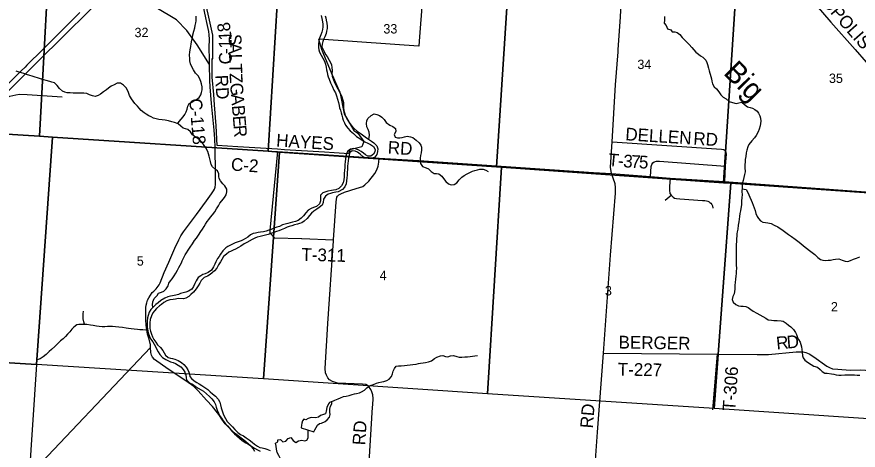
# Model space of a CAD drawing. Extents: x 114604 to 551442, y 316898 to 567001.
# Drawn here: x 228891 to 248711, y 331202 to 341413 of the extents above; entities that cross this region are included whole.
import ezdxf

# ---------------------------------------------------------------- set-up
doc = ezdxf.new("R2010")
doc.units = 0
for name, color, linetype in [('_CIVIL_CONSTRUCTION', 7, 'Continuous'), ('GE_P_Alignment_1000_Cardinal_Points', 7, 'Continuous'), ('GE_P_Alignment_100_Stations', 7, 'Continuous'), ('GE_P_Alignment_500_Bearings', 7, 'Continuous'), ('MT_X_Edge_Line', 7, 'Continuous'), ('PM_P_Cells', 7, 'Continuous'), ('PM_P_CL_Double_Solid', 7, 'Continuous'), ('PM_P_Crosswalk', 7, 'Continuous'), ('PM_P_Stop_Line', 7, 'Continuous'), ('PV_X_Curb', 7, 'Continuous'), ('SN_P_Signs', 7, 'Continuous')]:
    doc.layers.add(name, color=color, linetype=linetype)

msp = doc.modelspace()

# ---------------------------------------------------------------- linework, layer by layer
at = {"layer": '_CIVIL_CONSTRUCTION'}
msp.add_lwpolyline([(227196, 338723), (227329, 338737), (227451, 338759), (227551, 338787), (227650, 338818), (227769, 338871), (227887, 338928), (228007, 339006), (228101, 339084), (228211, 339184), (228691, 339663), (229284, 340257), (230102, 341069), (230899, 341863), (231234, 342197), (231682, 342640), (232374, 343329), (232665, 343621)], dxfattribs=at)
at = {"layer": 'GE_P_Alignment_1000_Cardinal_Points'}
for p, q in [((244161, 337091), (244304, 337207)), ((245291, 332149), (245397, 333463))]:
    msp.add_line(p, q, dxfattribs=at)
for points in [[(242916, 338471), (245491, 338293), (245547, 338284), (245575, 338266), (245591, 338228), (245604, 338177), (245575, 337894), (245560, 337534)], [(235032, 338238), (234853, 336381), (234853, 336326), (234958, 336209), (235597, 336187)], [(237276, 332269), (237285, 332422), (237280, 332504), (237256, 332578), (237230, 332632), (237173, 332710), (237113, 332748), (237033, 332759), (236444, 332781), (236328, 332821), (236260, 332861), (236220, 332905), (236186, 332967), (236162, 333025), (236154, 333124), (236215, 334188), (236352, 336134), (236354, 336162), (236414, 337056), (236429, 337162), (236442, 337188), (236474, 337215), (236524, 337243), (236611, 337279), (236886, 337371), (237041, 337418), (237091, 337457), (237181, 337541), (237321, 337725), (237370, 337804), (237400, 337892), (237422, 337991), (237429, 338079)], [(243822, 337649), (243838, 337884), (243848, 337935), (243876, 337973), (243909, 337994), (243963, 338009), (244031, 338015), (245575, 337894)], [(244284, 337614), (244268, 337412), (244263, 337326), (244274, 337254), (244304, 337207), (244353, 337161), (244388, 337144), (244431, 337131), (244513, 337126), (245041, 337089), (245099, 337086), (245141, 337078), (245173, 337068), (245200, 337055), (245219, 337040), (245242, 337019), (245263, 336990), (245276, 336956), (245289, 336905)], [(235597, 336187), (235602, 336187), (236354, 336162)], [(242715, 333489), (245397, 333463), (246329, 333459), (246596, 333458), (247251, 333516), (247352, 333521), (247419, 333516), (247481, 333506), (247556, 333471), (247669, 333401), (247973, 333179), (248032, 333147), (248107, 333122), (248231, 333107), (248523, 333086), (248772, 333096), (248886, 333089), (249054, 333067), (250147, 332893), (251223, 332726)], [(237134, 330007), (237273, 332217), (237276, 332269)]]:
    msp.add_lwpolyline(points, dxfattribs=at)
at = {"layer": 'GE_P_Alignment_100_Stations'}
for points in [[(238445, 341860), (238373, 340842), (238365, 340722), (238016, 340746), (236582, 340845), (235996, 340888), (236069, 340651), (236118, 340531), (236296, 340102), (236454, 339741), (236498, 339638), (236505, 339605), (236605, 339124), (236834, 338737), (236923, 338672), (237066, 338479), (237021, 338351), (236734, 338283), (236702, 338182), (236601, 338192), (236364, 338207), (236138, 338222), (235199, 338282), (235033, 338293), (234100, 338352), (233614, 338382), (233590, 338844), (233550, 339343), (233530, 339583), (233496, 339993), (233494, 340428), (233505, 340427), (233505, 340981), (233264, 342082)], [(230376, 341517), (230132, 341272), (229506, 340642), (229127, 340271), (229086, 340230), (228994, 340141), (228388, 339546)]]:
    msp.add_lwpolyline(points, dxfattribs=at)
at = {"layer": 'GE_P_Alignment_500_Bearings'}
msp.add_line((242478, 337747), (242898, 337718), dxfattribs=at)
for points in [[(243060, 340643), (243114, 341406), (243131, 341743), (243115, 341915), (243082, 342061), (243023, 342204), (242913, 342424), (242775, 342661), (242709, 342794), (242662, 342922), (242548, 343275)], [(246341, 343175), (246414, 343100), (246680, 342829), (247117, 342376), (247575, 341871), (248070, 341291), (248643, 340646), (248902, 340348), (249472, 339706), (249647, 339517), (250010, 339146), (250928, 338213), (251100, 338047), (251319, 337832), (251573, 337622), (251819, 337414), (251831, 337403)], [(233430, 340286), (233429, 340409), (233426, 340693), (233428, 340889), (233423, 340990), (233411, 341068), (233366, 341280), (233341, 341387), (233283, 341691), (233194, 342069), (233168, 342186), (233161, 342263), (233154, 342384)], [(233430, 340286), (233139, 340754), (232895, 341089), (232651, 341339), (231234, 342197)], [(242715, 333489), (242875, 335797), (242993, 337255), (242995, 337389), (242984, 337476), (242941, 337615), (242898, 337718), (242880, 337874), (242916, 338471), (242992, 339811), (243056, 340590), (243060, 340643)], [(233563, 338333), (233553, 338541), (233542, 338745), (233477, 339373), (233449, 339763), (233440, 339913), (233430, 340286)], [(227308, 338311), (227354, 338322), (227405, 338355), (227588, 338534), (227793, 338737), (228543, 339429), (228658, 339509), (228727, 339544), (228871, 339579), (228953, 339590), (229133, 339586), (229963, 339531)], [(232042, 333619), (232039, 333691), (232033, 333718), (232010, 333819), (231972, 333932), (231937, 334149), (231927, 334275), (231927, 334440), (231928, 334560), (231936, 334619), (231952, 334675), (231971, 334734), (232000, 334795), (232037, 334858), (232083, 334915), (232118, 334945), (232170, 335005), (232241, 335101), (232265, 335148), (232364, 335387), (232474, 335635), (232616, 335961), (232705, 336159), (232752, 336256), (232817, 336346), (233122, 336753), (233358, 337078), (233479, 337244), (233526, 337316), (233544, 337352), (233563, 337396), (233572, 337462), (233570, 337748), (233563, 338333)], [(233563, 338333), (234585, 338267), (235032, 338238), (235753, 338191), (237429, 338079), (238363, 338025), (239964, 337921), (241213, 337835), (242478, 337747)], [(242898, 337718), (243822, 337649), (244284, 337614), (245560, 337534), (245977, 337503)], [(245977, 337503), (250502, 337171), (251029, 337129)], [(226719, 328001), (229049, 330461), (232042, 333619)], [(234497, 331174), (234465, 331226), (234397, 331306), (234236, 331435), (234042, 331583), (233955, 331666), (233799, 331824), (233775, 331852), (233702, 331955), (233664, 332017), (233619, 332079), (233499, 332231), (233362, 332383), (233163, 332601), (233057, 332701), (232869, 332836), (232459, 333112), (232132, 333338), (232087, 333390), (232061, 333439), (232045, 333506), (232042, 333619)], [(242308, 327036), (242471, 330193), (242573, 331623), (242715, 333489)]]:
    msp.add_lwpolyline(points, dxfattribs=at)
at = {"layer": 'MT_X_Edge_Line'}
for points in [[(235886, 331632), (235910, 331682), (235939, 331733), (235977, 331789), (236023, 331827), (236071, 331838), (236158, 331876), (236204, 331919), (236253, 331983), (236269, 332039), (236268, 332101), (236266, 332165), (236281, 332235), (236308, 332295), (236312, 332333), (236300, 332343), (236260, 332329), (236230, 332290), (236191, 332204), (236178, 332122), (236160, 332058), (236115, 332040), (236041, 332015), (235995, 331977), (235927, 331960), (235825, 331969), (235751, 331946), (235703, 331914), (235655, 331931), (235624, 331897), (235604, 331835), (235597, 331789), (235591, 331726)], [(235886, 331632), (235910, 331682), (235939, 331733), (235977, 331789), (236023, 331827), (236071, 331838), (236158, 331876), (236204, 331919), (236253, 331983), (236269, 332039), (236268, 332101), (236266, 332165), (236281, 332235), (236308, 332295), (236312, 332333), (236300, 332343), (236260, 332329), (236230, 332290), (236191, 332204), (236178, 332122), (236160, 332058), (236115, 332040), (236041, 332015), (235995, 331977), (235927, 331960), (235825, 331969), (235751, 331946), (235703, 331914), (235655, 331931), (235624, 331897), (235604, 331835), (235597, 331789), (235591, 331725)], [(235591, 331726), (235886, 331632)]]:
    msp.add_lwpolyline(points, dxfattribs=at)
at = {"layer": 'PM_P_Cells'}
for points in [[(232675, 338895), (232715, 338949), (232766, 338999), (232812, 339058), (232851, 339110), (232883, 339178), (232900, 339234), (232917, 339308), (232951, 339370), (233015, 339405), (233066, 339439), (233124, 339462), (233190, 339513), (233229, 339573), (233243, 339627), (233258, 339691), (233257, 339765), (233245, 339831), (233228, 339890), (233197, 339966), (233163, 340021), (233104, 340089), (233053, 340166), (233019, 340220), (232982, 340309), (232969, 340373), (232963, 340427), (232960, 340521), (232967, 340579), (232975, 340637), (232988, 340711), (233001, 340779), (233016, 340861), (233026, 340921), (233041, 340987), (233064, 341075), (233086, 341153), (233093, 341209), (233105, 341269), (233114, 341321), (233118, 341375), (233119, 341427)], [(236057, 341445), (236078, 341373), (236093, 341298), (236099, 341244), (236100, 341174), (236092, 341116), (236075, 341050), (236052, 340988), (236022, 340910), (236005, 340842), (235998, 340768), (235998, 340690), (236009, 340634), (236020, 340580), (236058, 340511), (236099, 340441), (236140, 340370), (236162, 340294), (236177, 340228), (236190, 340164), (236202, 340107), (236213, 340055), (236229, 340003), (236250, 339945), (236283, 339860), (236318, 339782), (236362, 339687), (236397, 339621), (236420, 339553), (236449, 339472), (236469, 339394), (236484, 339324), (236489, 339269), (236513, 339213), (236532, 339153), (236544, 339099), (236563, 339034), (236580, 338980), (236610, 338918), (236637, 338857), (236691, 338793), (236746, 338728), (236823, 338665), (236896, 338594), (236968, 338544), (237026, 338507), (237091, 338466), (237157, 338434), (237222, 338407), (237296, 338354), (237331, 338286), (237327, 338232), (237296, 338176), (237230, 338128), (237160, 338133), (237108, 338162), (237056, 338198), (237005, 338237), (236951, 338271), (236896, 338298), (236824, 338311), (236750, 338293), (236683, 338238), (236655, 338186), (236642, 338126), (236634, 338062), (236629, 338004), (236620, 337926), (236616, 337858), (236613, 337800), (236606, 337722), (236601, 337642), (236595, 337574), (236580, 337498), (236541, 337430), (236479, 337370), (236403, 337339), (236353, 337330), (236301, 337320), (236220, 337305), (236146, 337285), (236096, 337268), (236048, 337214), (236045, 337146), (236046, 337074), (236020, 337004), (235951, 336941), (235883, 336917), (235823, 336896), (235757, 336857), (235698, 336797), (235643, 336725), (235591, 336668), (235518, 336614), (235454, 336591), (235386, 336574), (235328, 336560)], [(236155, 341438), (236168, 341388), (236180, 341338), (236195, 341263), (236198, 341197), (236198, 341141), (236189, 341077), (236175, 341019), (236146, 340943), (236123, 340891), (236101, 340830), (236084, 340770), (236078, 340710), (236099, 340657), (236129, 340597), (236166, 340528), (236199, 340478), (236252, 340395), (236282, 340337), (236305, 340285), (236315, 340217), (236316, 340148), (236313, 340066), (236317, 340012), (236350, 339932), (236381, 339847), (236416, 339785), (236454, 339716), (236475, 339666), (236520, 339584), (236548, 339527), (236573, 339447), (236584, 339391), (236586, 339327), (236589, 339268), (236597, 339200), (236610, 339150), (236626, 339098), (236651, 339043), (236684, 338983), (236730, 338907), (236775, 338852), (236836, 338785), (236912, 338716), (236977, 338668), (237033, 338631), (237100, 338584), (237178, 338530), (237245, 338483), (237301, 338444), (237370, 338376), (237393, 338299), (237387, 338237), (237370, 338173), (237323, 338108), (237245, 338076), (237175, 338073), (237123, 338081), (237052, 338114), (236978, 338175), (236915, 338222), (236861, 338244), (236793, 338259), (236735, 338213), (236718, 338157), (236704, 338081), (236697, 338021), (236684, 337893), (236679, 337821), (236676, 337745), (236672, 337679), (236669, 337621), (236658, 337547), (236648, 337475), (236617, 337411), (236563, 337344), (236464, 337290), (236408, 337279), (236328, 337266), (236278, 337254), (236228, 337235), (236161, 337189), (236117, 337115), (236104, 337035), (236081, 336972), (236017, 336918), (235961, 336883), (235886, 336831), (235836, 336790), (235785, 336728), (235729, 336658), (235660, 336597), (235604, 336559), (235550, 336542), (235500, 336530), (235433, 336509), (235367, 336492)], [(244145, 341418), (244145, 341338), (244140, 341266), (244188, 341206), (244222, 341134), (244294, 341109), (244330, 341059), (244394, 341061), (244448, 341047), (244509, 340998), (244567, 340930), (244623, 340870), (244675, 340814), (244731, 340759), (244792, 340689), (244838, 340633), (244886, 340581), (244948, 340534), (245000, 340498), (245055, 340464), (245121, 340390), (245143, 340338), (245159, 340287), (245184, 340205), (245202, 340137), (245238, 340009), (245255, 339951), (245267, 339895), (245283, 339837), (245318, 339765), (245376, 339713), (245428, 339649), (245472, 339579), (245532, 339524), (245599, 339478), (245673, 339420), (245749, 339391), (245833, 339369), (245903, 339388), (245971, 339402), (246037, 339348), (246103, 339289), (246163, 339275), (246223, 339257), (246277, 339233), (246333, 339192), (246365, 339142), (246392, 339082), (246410, 339024), (246416, 338958)], [(231117, 339776), (231054, 339734), (231000, 339691), (230933, 339643), (230859, 339594), (230809, 339562), (230734, 339535), (230675, 339548), (230607, 339578), (230537, 339605), (230467, 339612), (230340, 339613), (230284, 339616), (230222, 339618), (230150, 339621), (230078, 339626), (230024, 339640), (229964, 339665), (229899, 339727), (229844, 339796), (229776, 339855), (229719, 339877), (229667, 339892), (229585, 339913), (229529, 339927), (229448, 339952), (229382, 339973), (229324, 339989), (229252, 340012), (229197, 340031), (229117, 340057), (229059, 340076), (229005, 340093), (228949, 340113), (228876, 340136)], [(232096, 334568), (232084, 334628), (232092, 334698), (232127, 334772), (232198, 334849), (232232, 334903), (232302, 334926), (232353, 334950), (232413, 335001), (232456, 335075), (232474, 335135), (232509, 335189), (232551, 335243), (232594, 335312), (232633, 335372), (232673, 335444), (232706, 335503), (232736, 335559), (232767, 335613), (232785, 335665), (232814, 335729), (232855, 335801), (232889, 335852), (232930, 335912), (232974, 335982), (233029, 336063), (233078, 336143), (233120, 336199), (233173, 336272), (233226, 336352), (233262, 336408), (233301, 336471), (233339, 336527), (233378, 336587), (233418, 336639), (233457, 336694), (233501, 336750), (233552, 336822), (233593, 336891), (233641, 336963), (233672, 337019), (233722, 337080), (233781, 337154), (233824, 337220), (233840, 337286), (233835, 337352), (233794, 337430), (233746, 337481), (233689, 337550), (233655, 337600), (233650, 337652), (233647, 337714), (233619, 337783), (233568, 337819), (233498, 337878), (233471, 337936), (233451, 338003), (233438, 338065), (233423, 338133), (233405, 338185), (233388, 338242), (233343, 338324), (233305, 338385), (233262, 338447), (233211, 338502), (233153, 338544), (233097, 338581), (233032, 338634), (232983, 338700), (232919, 338759), (232867, 338771), (232812, 338786), (232754, 338835), (232691, 338889), (232609, 338922), (232545, 338941), (232464, 338962), (232384, 338976), (232314, 338987), (232236, 338996), (232174, 339012), (232114, 339029), (232055, 339054), (232003, 339080), (231941, 339117), (231890, 339151), (231824, 339208), (231773, 339261), (231730, 339311), (231672, 339374), (231633, 339426), (231589, 339481), (231542, 339559), (231521, 339628), (231499, 339688), (231468, 339742), (231401, 339805), (231331, 339850), (231255, 339853), (231181, 339811), (231117, 339776)], [(237183, 338526), (237200, 338624), (237195, 338692), (237166, 338762), (237140, 338820), (237129, 338899), (237138, 338963), (237162, 339019), (237237, 339092), (237309, 339125), (237371, 339113), (237433, 339086), (237486, 339051), (237542, 338991), (237595, 338926), (237678, 338863), (237752, 338825), (237814, 338780), (237823, 338710), (237784, 338644), (237802, 338576), (237855, 338559), (237913, 338561), (237967, 338570), (238021, 338586), (238088, 338603), (238163, 338588), (238217, 338566), (238302, 338503), (238366, 338442), (238407, 338392), (238427, 338341), (238428, 338277), (238415, 338205), (238401, 338143), (238394, 338081), (238394, 338025), (238401, 337959), (238450, 337890), (238532, 337854), (238586, 337829), (238651, 337770), (238721, 337725), (238777, 337725), (238832, 337716), (238900, 337660), (238941, 337603), (238996, 337535), (239060, 337474), (239120, 337451), (239190, 337459), (239254, 337502), (239311, 337570), (239377, 337633), (239430, 337677), (239498, 337716), (239566, 337745), (239628, 337773), (239684, 337790), (239745, 337808), (239801, 337821), (239875, 337823), (239942, 337798), (239996, 337767)], [(246416, 338958), (246413, 338900), (246405, 338842), (246381, 338763), (246359, 338705), (246310, 338617), (246268, 338559), (246207, 338488), (246139, 338404), (246111, 338346), (246088, 338269), (246076, 338211), (246062, 338125), (246051, 338055), (246045, 337985), (246043, 337931), (246042, 337859), (246046, 337763), (246034, 337696), (246017, 337626), (245999, 337560), (245987, 337498), (245980, 337442), (245978, 337386), (245974, 337294), (245975, 337216), (245973, 337152), (245965, 337067), (245960, 336981), (245948, 336895), (245941, 336841), (245927, 336777), (245917, 336707), (245905, 336647), (245896, 336582), (245882, 336500), (245873, 336406), (245863, 336350), (245855, 336300), (245851, 336246), (245848, 336186), (245842, 336114), (245838, 336058), (245837, 335987), (245835, 335897), (245833, 335845), (245833, 335789), (245834, 335729), (245836, 335653), (245838, 335575), (245841, 335477), (245839, 335427), (245835, 335363), (245832, 335303), (245824, 335232), (245816, 335156), (245809, 335092), (245803, 334996), (245799, 334944), (245792, 334886), (245762, 334820), (245742, 334749), (245765, 334693), (245831, 334636), (245893, 334606), (245945, 334598), (246001, 334599), (246061, 334587), (246123, 334563), (246185, 334513), (246239, 334478), (246321, 334428), (246393, 334392), (246468, 334351), (246536, 334311), (246594, 334275), (246668, 334262), (246722, 334260), (246800, 334256), (246894, 334253), (246946, 334239), (247012, 334197), (247072, 334148), (247126, 334106), (247190, 334044), (247231, 333978), (247257, 333924), (247281, 333856), (247307, 333807), (247346, 333743), (247364, 333689), (247376, 333635), (247384, 333577), (247391, 333509), (247399, 333426), (247417, 333375), (247453, 333325), (247520, 333279), (247600, 333217), (247670, 333178), (247756, 333154)], [(245977, 337363), (246074, 337342), (246102, 337292), (246137, 337218), (246161, 337163), (246191, 337095), (246215, 337041), (246238, 336979), (246264, 336911), (246284, 336849), (246304, 336781), (246335, 336709), (246363, 336659), (246413, 336607), (246467, 336578), (246531, 336566), (246583, 336558), (246659, 336542), (246733, 336507), (246815, 336463), (246944, 336376), (247006, 336332), (247070, 336286), (247142, 336235), (247230, 336171), (247289, 336123), (247361, 336070), (247425, 336016), (247491, 335964), (247563, 335905), (247624, 335863), (247690, 335813), (247764, 335745), (247826, 335698), (247882, 335678), (247950, 335674), (248004, 335679), (248060, 335683), (248118, 335693), (248178, 335706), (248258, 335710), (248334, 335682), (248402, 335653), (248468, 335647), (248528, 335669), (248603, 335702), (248671, 335728), (248747, 335757)], [(235328, 336560), (235272, 336547), (235216, 336529), (235152, 336508), (235077, 336474), (235019, 336455), (234929, 336422), (234879, 336402), (234825, 336383), (234767, 336365), (234704, 336348), (234634, 336340), (234580, 336331), (234510, 336318), (234460, 336304), (234392, 336273), (234331, 336225), (234281, 336192), (234227, 336160), (234177, 336134), (234109, 336109), (234038, 336084), (233972, 336058), (233922, 336033), (233864, 335999), (233811, 335968), (233747, 335902), (233688, 335821), (233654, 335769), (233619, 335715), (233580, 335643), (233552, 335588), (233523, 335520), (233479, 335446), (233400, 335389), (233328, 335361), (233276, 335338), (233225, 335310), (233163, 335269), (233114, 335191), (233084, 335133), (233053, 335059), (233013, 334994), (232938, 334952), (232874, 334925), (232806, 334907), (232748, 334890), (232696, 334872), (232638, 334857), (232561, 334842), (232509, 334830), (232447, 334813), (232377, 334783), (232287, 334728), (232218, 334677), (232168, 334633), (232101, 334574), (232049, 334520), (232012, 334452), (231983, 334376), (231969, 334318), (231962, 334242), (231961, 334162), (231963, 334106), (231966, 334052), (231985, 333970), (232017, 333883), (232044, 333827), (232093, 333752), (232127, 333696), (232166, 333631), (232187, 333573), (232217, 333521), (232258, 333456), (232321, 333383), (232399, 333335), (232463, 333304), (232514, 333285), (232574, 333265), (232630, 333242), (232693, 333207), (232751, 333167), (232808, 333102), (232850, 333042), (232871, 332977), (232878, 332909), (232886, 332859), (232957, 332792), (233027, 332757), (233096, 332711), (233166, 332666), (233233, 332627), (233287, 332591), (233360, 332532), (233428, 332469), (233483, 332410), (233540, 332340), (233568, 332281), (233589, 332219), (233614, 332143), (233640, 332072)], [(235367, 336492), (235309, 336474), (235257, 336453), (235197, 336429), (235115, 336396), (235062, 336368), (235010, 336353), (234948, 336333), (234876, 336308), (234812, 336287), (234748, 336271), (234684, 336254), (234623, 336238), (234551, 336221), (234499, 336197), (234433, 336166), (234312, 336095), (234244, 336062), (234166, 336006), (234115, 335981), (234043, 335939), (233989, 335916), (233939, 335890), (233886, 335867), (233834, 335821), (233761, 335764), (233717, 335692), (233686, 335636), (233644, 335567), (233599, 335493), (233546, 335425), (233496, 335382), (233442, 335342), (233379, 335303), (233305, 335269), (233232, 335198), (233202, 335140), (233165, 335074), (233117, 335005), (233054, 334929), (232991, 334870), (232941, 334826), (232875, 334787), (232817, 334771), (232691, 334772), (232631, 334763), (232575, 334753), (232499, 334742), (232428, 334721), (232356, 334679), (232300, 334638), (232249, 334600), (232183, 334541), (232134, 334487), (232096, 334435), (232061, 334368), (232036, 334278), (232026, 334206), (232025, 334136), (232026, 334071), (232040, 334003), (232067, 333937), (232090, 333874), (232122, 333812), (232163, 333746), (232206, 333687), (232274, 333618), (232329, 333548), (232360, 333493), (232390, 333441), (232455, 333386), (232509, 333372), (232561, 333363), (232617, 333346), (232694, 333314), (232774, 333271), (232827, 333220), (232883, 333158), (232920, 333095), (232942, 333041), (232955, 332989), (232965, 332938), (233006, 332888), (233066, 332837), (233133, 332794), (233187, 332766), (233252, 332727), (233318, 332680), (233387, 332630), (233447, 332577), (233502, 332532), (233568, 332474), (233635, 332401), (233670, 332332), (233688, 332272), (233707, 332200), (233728, 332127), (233751, 332061), (233775, 332003), (233806, 331950), (233850, 331880)], [(230487, 334164), (230483, 334169), (230469, 334227), (230456, 334299), (230454, 334365), (230455, 334415), (230462, 334481)], [(231970, 334034), (231930, 334028), (231856, 334035), (231786, 334040), (231734, 334046), (231654, 334053), (231585, 334064), (231519, 334072), (231465, 334079), (231379, 334090), (231295, 334103), (231215, 334111), (231143, 334114), (231088, 334113), (231030, 334113), (230962, 334110), (230902, 334112), (230832, 334115), (230770, 334124), (230688, 334138), (230626, 334151), (230540, 334162), (230474, 334165), (230417, 334167), (230355, 334164), (230303, 334156), (230232, 334103), (230186, 334051), (230137, 333990), (230087, 333938), (230036, 333884), (229982, 333827), (229921, 333775), (229859, 333718), (229788, 333648), (229705, 333573), (229653, 333527), (229584, 333456), (229514, 333400), (229441, 333351), (229373, 333332)], [(236300, 332343), (236383, 332380), (236459, 332410), (236513, 332433), (236583, 332463), (236649, 332478), (236717, 332493), (236793, 332513), (236844, 332526), (236894, 332536), (236960, 332551), (237012, 332577), (237078, 332618), (237133, 332672), (237189, 332709), (237241, 332733), (237297, 332752), (237364, 332778), (237418, 332795), (237486, 332809), (237538, 332822), (237606, 332845), (237660, 332873), (237715, 332939), (237739, 333000), (237760, 333064), (237785, 333128), (237827, 333180), (237879, 333191), (237949, 333193), (238027, 333196), (238083, 333202), (238161, 333213), (238217, 333220), (238295, 333232), (238353, 333241), (238403, 333249), (238463, 333258), (238515, 333268), (238586, 333285), (238662, 333310), (238734, 333362), (238786, 333395), (238871, 333426), (238927, 333430), (238992, 333411), (239048, 333405), (239104, 333422), (239176, 333433), (239254, 333409), (239312, 333396), (239378, 333395), (239442, 333399), (239508, 333404), (239572, 333412), (239626, 333417), (239678, 333425), (239744, 333434)], [(247756, 333154), (247812, 333104), (247860, 333054), (247926, 333017), (247982, 333013), (248080, 333004), (248134, 332992), (248190, 332980), (248252, 332970), (248312, 332971), (248396, 332979), (248448, 332981), (248512, 332980), (248576, 332976), (248628, 332974), (248686, 332973), (248754, 332973)], [(233640, 332072), (233667, 332022), (233709, 331959), (233752, 331897), (233809, 331826), (233857, 331774), (233906, 331709), (233949, 331658), (234019, 331590), (234070, 331543), (234138, 331484), (234203, 331430), (234288, 331377), (234354, 331334), (234416, 331297), (234491, 331246), (234563, 331206), (234624, 331179)], [(233850, 331880), (233899, 331821), (233972, 331754), (234028, 331688), (234101, 331621), (234164, 331574), (234230, 331536), (234297, 331489), (234363, 331442), (234434, 331387), (234490, 331343), (234559, 331296), (234613, 331267), (234671, 331255), (234731, 331242), (234783, 331228), (234860, 331195)], [(235072, 330971), (235094, 331010), (235061, 331077), (235022, 331147), (235012, 331225), (235001, 331296), (234982, 331368), (235040, 331395), (235040, 331446), (235104, 331451), (235160, 331402), (235226, 331416), (235283, 331477), (235347, 331499), (235404, 331426), (235465, 331379), (235530, 331419), (235604, 331434), (235676, 331423), (235726, 331435), (235752, 331491), (235754, 331674)]]:
    msp.add_lwpolyline(points, dxfattribs=at)
at = {"layer": 'SN_P_Signs'}
for points in [[(224749, 344245), (229712, 343949), (229423, 338599), (224432, 338907)], [(229712, 343949), (235140, 343630), (234813, 338244), (229733, 338576), (229423, 338599)], [(235140, 343630), (240545, 343333), (240194, 337881), (235081, 338227), (234813, 338244)], [(240545, 343333), (245891, 342939), (245535, 337501), (240308, 337873), (240194, 337881)], [(245891, 342939), (251239, 342563), (250870, 337131), (245711, 337490), (245535, 337501)], [(224432, 338907), (229423, 338599), (229733, 338576), (229354, 333220), (224109, 333546)], [(229733, 338576), (234813, 338244), (235081, 338227), (234704, 332885), (229354, 333220)], [(235081, 338227), (240194, 337881), (240308, 337873), (239977, 332530), (234704, 332885)], [(240308, 337873), (245535, 337501), (245711, 337490), (245315, 332181), (239977, 332530)], [(245711, 337490), (250870, 337131), (250988, 337128), (250594, 331833), (245315, 332181)], [(224109, 333546), (229354, 333220), (229005, 327888), (228989, 327889), (223789, 328232)]]:
    msp.add_lwpolyline(points, close=True, dxfattribs=at)

# ---------------------------------------------------------------- texts
at = {"layer": 'PM_P_CL_Double_Solid'}
for s, rotation, p in [('LITHOPOLIS', 311.3113, (247261, 342396)), ('8', 100.0417, (233935, 341087)), ('1', 92.9589, (233949, 340862)), ('S', 271.3785, (233880, 341005)), ('1', 90.5896, (233951, 340664)), ('A', 271.3772, (233885, 340803)), ('C', 90.4179, (233954, 340293)), ('-', 90.4489, (233952, 340540)), ('L', 271.3783, (233891, 340539)), ('T', 271.3753, (233897, 340315)), ('RD', 273.3743, (233562, 340038)), ('Z', 272.8051, (233902, 340082)), ('G', 274.6848, (233914, 339847)), ('A', 274.658, (233936, 339584)), ('C-118', 275.0053, (232950, 339477)), ('B', 274.6564, (233957, 339321)), ('E', 274.6571, (233977, 339075)), ('R', 274.6599, (233995, 338852)), ('HAYES', 356.3009, (234995, 338359)), ('RD', 356.4691, (237623, 338189)), ('C-2', 355.8399, (233928, 337793)), ('RD', 85.4432, (242460, 331709))]:
    msp.add_text(s, height=300, rotation=rotation, dxfattribs=at).set_placement(p)
at = {"layer": 'PM_P_Crosswalk'}
for s, rotation, p in [('DELLEN', 356.3413, (243219, 338505)), ('RD', 356.4684, (244821, 338403)), ('T', 354.4831, (242812, 337901)), ('3', 356.4426, (243169, 337870)), ('7', 356.5315, (243354, 337858)), ('5', 356.5608, (243539, 337847)), ('-', 356.195, (243045, 337878)), ('T-311', 358.4487, (235591, 335666)), ('BERGER', 359.0212, (243064, 333599)), ('R', 5.5709, (246794, 333573)), ('D', 4.2109, (247037, 333597)), ('T-227', 359.0103, (243044, 332961)), ('T-306', 85.9288, (245813, 332118)), ('RD', 86.4691, (237098, 331312))]:
    msp.add_text(s, height=300, rotation=rotation, dxfattribs=at).set_placement(p)
at = {"layer": 'PM_P_Stop_Line'}
msp.add_text('Big', height=500, rotation=314.6376, dxfattribs=at).set_placement((245516, 340076))
at = {"layer": 'PV_X_Curb'}
for s, rotation, p in [('32', 0.4139, (231664, 340933)), ('33', 0.414, (237527, 341019)), ('34', 0.4142, (243511, 340182)), ('35', 0.4143, (248023, 339854)), ('5', 0.4139, (231718, 335550)), ('4', 0.414, (237437, 335207)), ('3', 0.4141, (242746, 334848)), ('2', 0.4142, (248069, 334470))]:
    msp.add_text(s, height=221, rotation=rotation, dxfattribs=at).set_placement(p)

doc.saveas('drawing.dxf')
